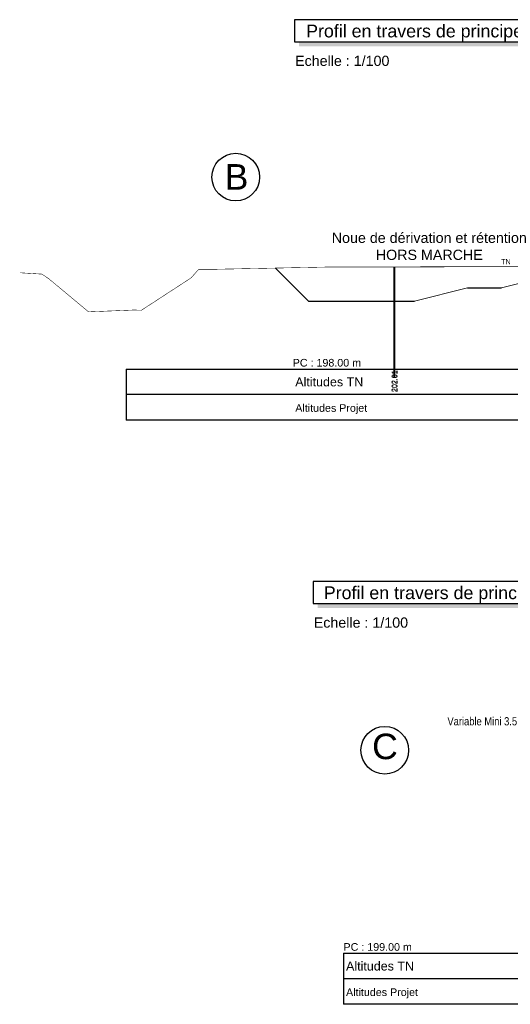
# Model space of a CAD drawing. Extents: x 1616800 to 1632437, y 2248456 to 2251974.
# Tile 278 of 399: x 1619100 to 1619119, y 2251157 to 2251196. Entities that reach past the tile are written whole.
import ezdxf
from ezdxf.enums import TextEntityAlignment as Align

# ---------------------------------------------------------------- set-up
doc = ezdxf.new("R2010")
doc.units = 0
doc.header["$LTSCALE"] = 2
doc.header["$PDMODE"] = 3
doc.header["$PDSIZE"] = 0.2
doc.layers.get('Defpoints').update_dxf_attribs({"linetype": 'CONTINUOUS'})
doc.layers.add('0000-PAP-PROFIL EN TRAVERS DE PRINCIPE', color=7, linetype='CONTINUOUS')
doc.styles.add('Arial', font='ARIALN.TTF')
doc.styles.add('ARIAL-GRAS', font='arial.ttf')
doc.styles.get("Standard").update_dxf_attribs({"font": 'arial.ttf'})
doc.dimstyles.get("Standard").update_dxf_attribs({"dimtxt": 0.18, "dimasz": 0.18, "dimexe": 0.18, "dimexo": 0.0625, "dimgap": 0.09, "dimtad": 0, "dimtih": 1, "dimtoh": 1, "dimdec": 4, "dimzin": 0, "dimdsep": 46, "dimtxsty": 'Standard', "dimcen": 0.09, "dimadec": 0, "dimazin": 0, "dimtfac": 1, "dimtdec": 4, "dimtofl": 0, "dimtmove": 0, "dimatfit": 3, "dimfxl": 1, "dimtolj": 1, "dimtzin": 0, "dimarcsym": 0})

# ---------------------------------------------------------------- blocks, each defined once
blk = doc.blocks.new('*D207')
at = {"layer": '0000-PAP-PROFIL EN TRAVERS DE PRINCIPE', "color": 0, "lineweight": -2, "ltscale": 0.6, "transparency": 16777216}
for p, q in [((1619122.144, 2251162.637), (1619122.144, 2251168.205)), ((1619125.873, 2251163.364), (1619125.873, 2251168.205))]:
    blk.add_line(p, q, dxfattribs=at)
at = {"layer": '0000-PAP-PROFIL EN TRAVERS DE PRINCIPE', "color": 0, "linetype": 'Continuous', "lineweight": -2, "ltscale": 0.6, "transparency": 16777216}
blk.add_line((1619122.544, 2251168.205), (1619125.473, 2251168.205), dxfattribs=at)
at = {"layer": '0000-PAP-PROFIL EN TRAVERS DE PRINCIPE', "color": 0, "ltscale": 0.6, "transparency": 16777216}
for points in [[(1619122.544, 2251168.271), (1619122.544, 2251168.138), (1619122.144, 2251168.205)], [(1619125.473, 2251168.271), (1619125.473, 2251168.138), (1619125.873, 2251168.205)]]:
    blk.add_solid(points, dxfattribs=at)
at = {"layer": 'Defpoints', "color": 0, "ltscale": 0.6, "transparency": 16777216}
for p in [(1619125.873, 2251168.205), (1619125.873, 2251163.364), (1619122.144, 2251162.637)]:
    blk.add_point(p, dxfattribs=at)
at = {"layer": '0000-PAP-PROFIL EN TRAVERS DE PRINCIPE', "color": 0, "ltscale": 0.6, "transparency": 16777216, "insert": (1619119.356, 2251168.355), "char_height": 0.32, "attachment_point": 5, "style": 'Arial'}
blk.add_mtext('\\A1;Variable Mini 3.5 m et maxi 4 m', dxfattribs=at)

msp = doc.modelspace()

# ---------------------------------------------------------------- linework, layer by layer
at = {"layer": '0000-PAP-PROFIL EN TRAVERS DE PRINCIPE', "color": 95, "linetype": 'Continuous'}
for p, q in [((1619114.6991, 2251182.1703), (1619114.6991, 2251186.1832)), ((1619114.734, 2251182.1703), (1619114.734, 2251186.183))]:
    msp.add_line(p, q, dxfattribs=at)
at = {"layer": '0000-PAP-PROFIL EN TRAVERS DE PRINCIPE', "color": 7}
for p, q in [((1619117.5744, 2251185.3603), (1619118.9044, 2251185.3603)), ((1619111.3485, 2251184.8403), (1619115.4944, 2251184.8403))]:
    msp.add_line(p, q, dxfattribs=at)
at = {"layer": '0000-PAP-PROFIL EN TRAVERS DE PRINCIPE'}
for p, q in [((1619104.1991, 2251182.1703), (1619149.6991, 2251182.1703)), ((1619104.1991, 2251182.1703), (1619104.1991, 2251180.1703)), ((1619149.6991, 2251181.1703), (1619104.1991, 2251181.1703)), ((1619149.6991, 2251180.1703), (1619104.1991, 2251180.1703)), ((1619112.7171, 2251159.2561), (1619149.3727, 2251159.2561)), ((1619112.7171, 2251159.2561), (1619112.7171, 2251157.2561)), ((1619149.3727, 2251158.2561), (1619112.7171, 2251158.2561)), ((1619149.3727, 2251157.2561), (1619112.7171, 2251157.2561))]:
    msp.add_line(p, q, dxfattribs=at)
at = {"layer": '0000-PAP-PROFIL EN TRAVERS DE PRINCIPE', "color": 95}
for p, q in [((1619114.6991, 2251181.8523), (1619114.6991, 2251182.1703)), ((1619114.734, 2251181.8523), (1619114.734, 2251182.1703))]:
    msp.add_line(p, q, dxfattribs=at)
at = {"layer": '0000-PAP-PROFIL EN TRAVERS DE PRINCIPE', "flags": 128}
for points in [[(1619110.8026, 2251195.0054), (1619121.4301, 2251195.0054), (1619121.4301, 2251195.8761), (1619110.8026, 2251195.8761), (1619110.8026, 2251195.0054)], [(1619111.5338, 2251172.9715), (1619122.1613, 2251172.9715), (1619122.1613, 2251173.8421), (1619111.5338, 2251173.8421), (1619111.5338, 2251172.9715)]]:
    msp.add_lwpolyline(points, dxfattribs=at)
at = {"layer": '0000-PAP-PROFIL EN TRAVERS DE PRINCIPE', "color": 95, "linetype": 'Continuous', "lineweight": 0, "const_width": 0.02, "flags": 128}
for points in [[(1619122.194, 2251186.1348), (1619122.1272, 2251186.1836), (1619112.1472, 2251186.1757), (1619109.9865, 2251186.1323), (1619107.6811, 2251186.0859), (1619107.0382, 2251186.0807), (1619106.7532, 2251185.7527), (1619104.8003, 2251184.4794), (1619104.5141, 2251184.4891), (1619102.7293, 2251184.4163), (1619101.1697, 2251185.7165), (1619100.9027, 2251185.8968), (1619100.0423, 2251185.9492)], [(1619114.6991, 2251186.1832), (1619114.734, 2251186.183), (1619120.6815, 2251186.1976), (1619126.4431, 2251186.1253), (1619128.8456, 2251186.1245), (1619129.6991, 2251186.1618), (1619129.6991, 2251186.1618), (1619130.3515, 2251186.1903), (1619137.9773, 2251186.1617), (1619141.5868, 2251186.1577), (1619142.3936, 2251186.1649), (1619143.1713, 2251186.0751), (1619144.2148, 2251186.1655), (1619144.4352, 2251186.1528), (1619144.6991, 2251186.174)]]:
    msp.add_lwpolyline(points, dxfattribs=at)
at = {"layer": '0000-PAP-PROFIL EN TRAVERS DE PRINCIPE', "color": 7, "linetype": 'Continuous', "lineweight": 0, "flags": 128}
for points in [[(1619111.3485, 2251184.8403), (1619110.0478, 2251186.1296)], [(1619122.1991, 2251186.184), (1619118.9044, 2251185.3603)], [(1619117.5744, 2251185.3603), (1619115.4944, 2251184.8403)]]:
    msp.add_lwpolyline(points, dxfattribs=at)
at = {"layer": '0000-PAP-PROFIL EN TRAVERS DE PRINCIPE'}
for centre in [(1619108.4943, 2251189.7021), (1619114.3352, 2251167.221)]:
    msp.add_circle(centre, 0.9343, dxfattribs=at)
at = {"layer": '0000-PAP-PROFIL EN TRAVERS DE PRINCIPE', "color": 7}
for points in [[(1619110.9794, 2251195.0054), (1619121.4301, 2251195.0054), (1619110.9794, 2251194.8287), (1619121.6069, 2251194.8287)], [(1619111.7105, 2251172.9715), (1619122.1613, 2251172.9715), (1619111.7105, 2251172.7947), (1619122.3381, 2251172.7947)]]:
    msp.add_solid(points, dxfattribs=at)

# ---------------------------------------------------------------- texts
at = {"layer": '0000-PAP-PROFIL EN TRAVERS DE PRINCIPE', "color": 7, "style": 'ARIAL-GRAS'}
for s, height, p in [("Profil en travers de principe B-B'", 0.5, (1619116.2488, 2251195.1822)), ('Echelle : 1/100', 0.4, (1619112.6683, 2251194.0623)), ('B', 1, (1619108.5263, 2251189.2107)), ("Profil en travers de principe C-C'", 0.5, (1619116.98, 2251173.1482)), ('Echelle : 1/100', 0.4, (1619113.3995, 2251172.0283)), ('C', 1, (1619114.341, 2251166.8714))]:
    msp.add_text(s, height=height, dxfattribs=at).set_placement(p, align=Align.CENTER)
at = {"layer": '0000-PAP-PROFIL EN TRAVERS DE PRINCIPE', "color": 95, "linetype": 'Continuous', "lineweight": 0, "style": 'ARIAL-GRAS'}
msp.add_text('TN', height=0.2, dxfattribs=at).set_placement((1619119.0813, 2251186.2833), align=Align.CENTER)
at = {"layer": '0000-PAP-PROFIL EN TRAVERS DE PRINCIPE', "color": 7, "style": 'ARIAL-GRAS'}
for s, p in [('PC : 198.00 m', (1619110.7276, 2251182.2703)), ('Altitudes Projet', (1619110.8276, 2251180.4953)), ('PC : 199.00 m', (1619112.7171, 2251159.3561)), ('Altitudes Projet', (1619112.8171, 2251157.5811))]:
    msp.add_text(s, height=0.3, dxfattribs=at).set_placement(p)
at = {"layer": '0000-PAP-PROFIL EN TRAVERS DE PRINCIPE', "color": 95, "style": 'ARIAL-GRAS'}
for p in [(1619110.8276, 2251181.4953), (1619112.8171, 2251158.5811)]:
    msp.add_text('Altitudes TN', height=0.35, dxfattribs=at).set_placement(p)
for p in [(1619114.6991, 2251181.2703), (1619114.734, 2251181.2703)]:
    msp.add_text('202.01', height=0.2, rotation=90, dxfattribs=at).set_placement(p, align=Align.MIDDLE_LEFT)
at = {"layer": '0000-PAP-PROFIL EN TRAVERS DE PRINCIPE', "color": 7, "insert": (1619116.0787, 2251186.9841), "char_height": 0.4, "attachment_point": 5, "style": 'ARIAL-GRAS'}
msp.add_mtext_dynamic_manual_height_columns('Noue de dérivation et rétention {\\C1;HORS MARCHE}', width=7.8391, gutter_width=10, heights=[0], dxfattribs=at)

# ---------------------------------------------------------------- dimensions: what is measured, and where the dimension line sits
at = {"layer": '0000-PAP-PROFIL EN TRAVERS DE PRINCIPE', "ltscale": 0.6}
dim = msp.add_linear_dim(base=(1619125.8727, 2251168.2047), p1=(1619122.1444, 2251162.6371), p2=(1619125.8727, 2251163.3636), text='Variable Mini 3.5 m et maxi 4 m', dimstyle='Standard', override={"dimscale": 40, "dimtxt": 0.008, "dimasz": 0.01, "dimexe": 0, "dimexo": 0, "dimgap": 0, "dimtih": 0, "dimtoh": 0, "dimdec": 2, "dimtxsty": 'Arial', "dimcen": 1.5, "dimtmove": 1, "dimfxl": 1.25, "dimfxlon": 1}, dxfattribs=at)
dim.commit()
dim.dimension.update_dxf_attribs({"geometry": '*D207', "text_midpoint": (1619119.3561, 2251168.3547), "dimtype": 160})

doc.saveas('drawing.dxf')
